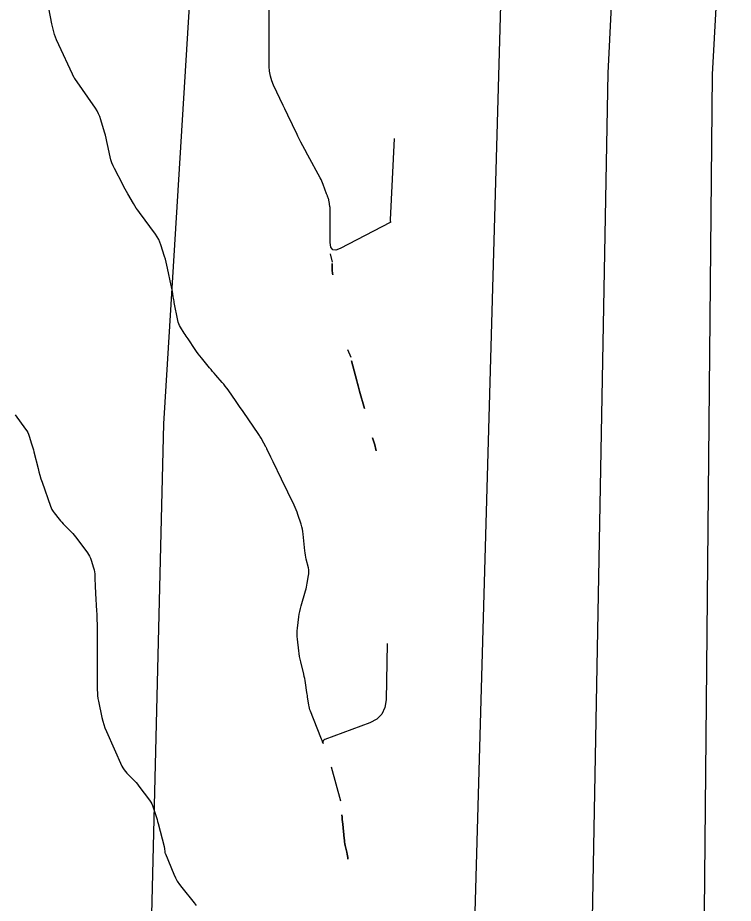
# Model space of a CAD drawing. Extents: x -534410 to -534262, y -1190162 to -1189584.
# Drawn here: x -534347.57 to -534324.46, y -1189673.55 to -1189644.95 of the extents above; entities that cross this region are included whole.
import ezdxf

# ---------------------------------------------------------------- set-up
doc = ezdxf.new("R2010")
doc.units = 0
for name, color, linetype in [('30', 7, 'Continuous'), ('31', 7, 'Continuous'), ('Hranice parcel', 7, 'Continuous')]:
    doc.layers.add(name, color=color, linetype=linetype)

msp = doc.modelspace()

# ---------------------------------------------------------------- linework, layer by layer
at = {"layer": '30'}
for points in [[(-534335.407, -1189648.852), (-534335.543, -1189651.483), (-534335.543, -1189651.491), (-534335.543, -1189651.499), (-534335.541, -1189651.507), (-534335.539, -1189651.515), (-534335.529, -1189651.545), (-534335.528, -1189651.553), (-534335.529, -1189651.559), (-534335.533, -1189651.564), (-534335.539, -1189651.568), (-534337.152, -1189652.409), (-534337.294, -1189652.46), (-534337.396, -1189652.444), (-534337.457, -1189652.362), (-534337.477, -1189652.212), (-534337.477, -1189651.178), (-534337.478, -1189651.144), (-534337.48, -1189651.111), (-534337.483, -1189651.077), (-534337.488, -1189651.044), (-534337.513, -1189650.888), (-534337.517, -1189650.866), (-534337.522, -1189650.845), (-534337.527, -1189650.824), (-534337.534, -1189650.803), (-534337.562, -1189650.72), (-534337.57, -1189650.699), (-534337.577, -1189650.678), (-534337.584, -1189650.657), (-534337.592, -1189650.637), (-534337.701, -1189650.339), (-534337.723, -1189650.283), (-534337.747, -1189650.228), (-534337.773, -1189650.173), (-534337.8, -1189650.12), (-534338.195, -1189649.389), (-534338.293, -1189649.208), (-534338.424, -1189648.966), (-534338.456, -1189648.905), (-534338.487, -1189648.844), (-534338.518, -1189648.782), (-534338.548, -1189648.72), (-534338.844, -1189648.102), (-534338.945, -1189647.889), (-534338.995, -1189647.783), (-534339.306, -1189647.132), (-534339.366, -1189646.986), (-534339.409, -1189646.837), (-534339.435, -1189646.683), (-534339.444, -1189646.526), (-534339.444, -1189642.9)], [(-534337.477, -1189652.579), (-534337.415, -1189652.845)], [(-534336.924, -1189655.663), (-534336.815, -1189655.916)], [(-534347.657, -1189657.774), (-534347.317, -1189658.234), (-534347.28, -1189658.288), (-534347.248, -1189658.345), (-534347.221, -1189658.404), (-534347.199, -1189658.466), (-534347.121, -1189658.718), (-534347.101, -1189658.782), (-534347.083, -1189658.845), (-534347.065, -1189658.909), (-534347.049, -1189658.973), (-534346.913, -1189659.509), (-534346.884, -1189659.62), (-534346.852, -1189659.73), (-534346.818, -1189659.839), (-534346.782, -1189659.947), (-534346.515, -1189660.722), (-534346.492, -1189660.782), (-534346.463, -1189660.839), (-534346.43, -1189660.894), (-534346.392, -1189660.946), (-534346.229, -1189661.148), (-534346.188, -1189661.198), (-534346.146, -1189661.247), (-534346.102, -1189661.295), (-534346.057, -1189661.342), (-534345.844, -1189661.557), (-534345.795, -1189661.609), (-534345.747, -1189661.662), (-534345.701, -1189661.718), (-534345.657, -1189661.775), (-534345.317, -1189662.234), (-534345.28, -1189662.288), (-534345.248, -1189662.345), (-534345.221, -1189662.404), (-534345.199, -1189662.466), (-534345.12, -1189662.718), (-534345.103, -1189662.782), (-534345.09, -1189662.846), (-534345.081, -1189662.911), (-534345.077, -1189662.977), (-534345.064, -1189663.38), (-534345.061, -1189663.455), (-534345.058, -1189663.529), (-534345.054, -1189663.603), (-534345.049, -1189663.677), (-534345.031, -1189663.974), (-534345.026, -1189664.049), (-534345.023, -1189664.123), (-534345.019, -1189664.197), (-534345.017, -1189664.271), (-534345.005, -1189664.664), (-534345.002, -1189664.754), (-534345.001, -1189664.845), (-534345, -1189664.935), (-534344.999, -1189665.025), (-534344.999, -1189666.659), (-534344.997, -1189666.751), (-534344.99, -1189666.844), (-534344.978, -1189666.935), (-534344.962, -1189667.027), (-534344.854, -1189667.548), (-534344.826, -1189667.664), (-534344.793, -1189667.778), (-534344.753, -1189667.89), (-534344.707, -1189668.001), (-534344.205, -1189669.118), (-534344.173, -1189669.181), (-534344.136, -1189669.24), (-534344.093, -1189669.296), (-534344.045, -1189669.348), (-534343.844, -1189669.55), (-534343.794, -1189669.601), (-534343.747, -1189669.654), (-534343.701, -1189669.709), (-534343.658, -1189669.765), (-534343.312, -1189670.225), (-534343.274, -1189670.28), (-534343.241, -1189670.338), (-534343.213, -1189670.398), (-534343.191, -1189670.461), (-534343.109, -1189670.717), (-534343.089, -1189670.781), (-534343.07, -1189670.845), (-534343.052, -1189670.91), (-534343.035, -1189670.974), (-534342.841, -1189671.717), (-534342.837, -1189671.737), (-534342.833, -1189671.757), (-534342.83, -1189671.777), (-534342.827, -1189671.797), (-534342.82, -1189671.878), (-534342.818, -1189671.898), (-534342.814, -1189671.917), (-534342.808, -1189671.937), (-534342.801, -1189671.955), (-534342.527, -1189672.613), (-534342.475, -1189672.726), (-534342.415, -1189672.835), (-534342.348, -1189672.94), (-534342.273, -1189673.04), (-534341.873, -1189673.538), (-534341.809, -1189673.62)]]:
    msp.add_lwpolyline(points, dxfattribs=at)
for points in [[(-534337.412, -1189653.093), (-534337.411, -1189653.135), (-534337.408, -1189653.176), (-534337.403, -1189653.217), (-534337.396, -1189653.258), (-534337.403, -1189653.217), (-534337.408, -1189653.176), (-534337.411, -1189653.135), (-534337.412, -1189653.093), (-534337.414, -1189652.886)], [(-534336.62, -1189656.681), (-534336.598, -1189656.762), (-534336.577, -1189656.844), (-534336.555, -1189656.926), (-534336.532, -1189657.007), (-534336.371, -1189657.577), (-534336.532, -1189657.007), (-534336.555, -1189656.926), (-534336.577, -1189656.844), (-534336.598, -1189656.762), (-534336.62, -1189656.681), (-534336.785, -1189656.032)], [(-534336.04, -1189658.75), (-534336.027, -1189658.797), (-534336.015, -1189658.845), (-534336.002, -1189658.892), (-534335.99, -1189658.94), (-534336.002, -1189658.892), (-534336.015, -1189658.845), (-534336.027, -1189658.797), (-534336.04, -1189658.75), (-534336.107, -1189658.515)]]:
    msp.add_lwpolyline(points, close=True, dxfattribs=at)
at = {"layer": '31'}
for points in [[(-534335.634, -1189665.164), (-534335.672, -1189666.979), (-534335.71, -1189667.232), (-534335.81, -1189667.439), (-534335.973, -1189667.602), (-534336.199, -1189667.72), (-534337.646, -1189668.258), (-534337.686, -1189668.28), (-534337.708, -1189668.309), (-534337.713, -1189668.345), (-534337.7, -1189668.389), (-534337.721, -1189668.341), (-534337.742, -1189668.294), (-534337.762, -1189668.246), (-534337.781, -1189668.198), (-534338.113, -1189667.348), (-534338.13, -1189667.299), (-534338.145, -1189667.25), (-534338.157, -1189667.2), (-534338.167, -1189667.15), (-534338.2, -1189666.946), (-534338.208, -1189666.895), (-534338.216, -1189666.844), (-534338.224, -1189666.793), (-534338.231, -1189666.742), (-534338.276, -1189666.43), (-534338.287, -1189666.361), (-534338.3, -1189666.292), (-534338.314, -1189666.224), (-534338.33, -1189666.156), (-534338.431, -1189665.756), (-534338.452, -1189665.666), (-534338.47, -1189665.576), (-534338.484, -1189665.485), (-534338.496, -1189665.394), (-534338.537, -1189665.025), (-534338.545, -1189664.935), (-534338.547, -1189664.845), (-534338.543, -1189664.754), (-534338.535, -1189664.664), (-534338.489, -1189664.302), (-534338.476, -1189664.212), (-534338.459, -1189664.123), (-534338.439, -1189664.035), (-534338.415, -1189663.947), (-534338.274, -1189663.461), (-534338.257, -1189663.4), (-534338.242, -1189663.339), (-534338.229, -1189663.278), (-534338.218, -1189663.216), (-534338.176, -1189662.968), (-534338.168, -1189662.907), (-534338.167, -1189662.845), (-534338.172, -1189662.783), (-534338.183, -1189662.722), (-534338.249, -1189662.441), (-534338.264, -1189662.374), (-534338.276, -1189662.306), (-534338.286, -1189662.238), (-534338.294, -1189662.17), (-534338.348, -1189661.629), (-534338.358, -1189661.548), (-534338.373, -1189661.468), (-534338.392, -1189661.389), (-534338.416, -1189661.31), (-534338.52, -1189661), (-534338.547, -1189660.923), (-534338.577, -1189660.846), (-534338.609, -1189660.771), (-534338.643, -1189660.697), (-534339.049, -1189659.857), (-534339.322, -1189659.292), (-534339.394, -1189659.143), (-534339.521, -1189658.879), (-534339.529, -1189658.862), (-534339.538, -1189658.845), (-534339.547, -1189658.828), (-534339.556, -1189658.811), (-534339.619, -1189658.695), (-534339.71, -1189658.53), (-534339.727, -1189658.5), (-534339.745, -1189658.47), (-534339.763, -1189658.441), (-534339.782, -1189658.412), (-534340.291, -1189657.672), (-534340.405, -1189657.507), (-534340.519, -1189657.341), (-534340.772, -1189656.973), (-534340.817, -1189656.91), (-534340.865, -1189656.847), (-534340.913, -1189656.787), (-534340.964, -1189656.727), (-534341.171, -1189656.493), (-534341.223, -1189656.435), (-534341.274, -1189656.375), (-534341.324, -1189656.316), (-534341.374, -1189656.256), (-534341.633, -1189655.941), (-534341.687, -1189655.873), (-534341.74, -1189655.804), (-534341.791, -1189655.734), (-534341.84, -1189655.663), (-534342.067, -1189655.327), (-534342.099, -1189655.28), (-534342.13, -1189655.232), (-534342.161, -1189655.184), (-534342.192, -1189655.135), (-534342.314, -1189654.941), (-534342.342, -1189654.892), (-534342.365, -1189654.841), (-534342.384, -1189654.787), (-534342.397, -1189654.732), (-534342.512, -1189654.149), (-534342.52, -1189654.103), (-534342.529, -1189654.058), (-534342.537, -1189654.012), (-534342.545, -1189653.967), (-534342.576, -1189653.785), (-534342.584, -1189653.739), (-534342.593, -1189653.693), (-534342.602, -1189653.648), (-534342.611, -1189653.603), (-534342.73, -1189653.035), (-534342.751, -1189652.94), (-534342.774, -1189652.846), (-534342.8, -1189652.752), (-534342.827, -1189652.659), (-534342.943, -1189652.288), (-534342.975, -1189652.197), (-534343.015, -1189652.109), (-534343.062, -1189652.026), (-534343.116, -1189651.946), (-534343.638, -1189651.241), (-534343.69, -1189651.17), (-534343.739, -1189651.097), (-534343.786, -1189651.023), (-534343.832, -1189650.947), (-534344.009, -1189650.643), (-534344.053, -1189650.566), (-534344.096, -1189650.489), (-534344.138, -1189650.412), (-534344.179, -1189650.334), (-534344.447, -1189649.823), (-534344.491, -1189649.732), (-534344.528, -1189649.638), (-534344.559, -1189649.542), (-534344.583, -1189649.443), (-534344.666, -1189649.044), (-534344.687, -1189648.945), (-534344.711, -1189648.846), (-534344.737, -1189648.747), (-534344.765, -1189648.649), (-534344.885, -1189648.245), (-534344.918, -1189648.147), (-534344.959, -1189648.052), (-534345.007, -1189647.961), (-534345.062, -1189647.874), (-534345.728, -1189646.915), (-534345.735, -1189646.904), (-534345.742, -1189646.892), (-534345.749, -1189646.881), (-534345.755, -1189646.869), (-534345.779, -1189646.82), (-534345.785, -1189646.808), (-534345.791, -1189646.796), (-534345.797, -1189646.784), (-534345.803, -1189646.772), (-534346.247, -1189645.825), (-534346.318, -1189645.661), (-534346.378, -1189645.494), (-534346.427, -1189645.323), (-534346.466, -1189645.149), (-534346.704, -1189643.898)], [(-534337.447, -1189669.141), (-534337.143, -1189670.244)]]:
    msp.add_lwpolyline(points, dxfattribs=at)
for points in [[(-534336.928, -1189671.96), (-534336.94, -1189671.905), (-534336.991, -1189671.683), (-534337.002, -1189671.627), (-534337.013, -1189671.571), (-534337.021, -1189671.515), (-534337.028, -1189671.458), (-534337.074, -1189670.994), (-534337.082, -1189670.919), (-534337.089, -1189670.844), (-534337.096, -1189670.769), (-534337.103, -1189670.694), (-534337.096, -1189670.769), (-534337.089, -1189670.844), (-534337.082, -1189670.919), (-534337.074, -1189670.994), (-534337.028, -1189671.458), (-534337.021, -1189671.515), (-534337.013, -1189671.571), (-534337.002, -1189671.627), (-534336.991, -1189671.683), (-534336.94, -1189671.905), (-534336.928, -1189671.96), (-534336.918, -1189672.016)], [(-534336.911, -1189672.073), (-534336.906, -1189672.129), (-534336.911, -1189672.073), (-534336.918, -1189672.016)]]:
    msp.add_lwpolyline(points, close=True, dxfattribs=at)
at = {"layer": 'Hranice parcel'}
for points in [[(-534347.07, -1189935.15), (-534347.12, -1189900.1), (-534346.3, -1189826.77), (-534344.77, -1189736.43), (-534342.85, -1189658.07), (-534338.334, -1189584.47)], [(-534338.84, -1189942.48), (-534336.49, -1189881.83), (-534334.78, -1189743.85), (-534331.691, -1189634.648)], [(-534334.89, -1189942.46), (-534332.03, -1189880.06), (-534330.32, -1189744.92), (-534328.5, -1189646.74), (-534327.899, -1189634.546)], [(-534330.63, -1189942.43), (-534326.4, -1189862.47), (-534326.07, -1189744.82), (-534325.13, -1189646.79), (-534324.459, -1189634.648)]]:
    msp.add_lwpolyline(points, dxfattribs=at)

doc.saveas('drawing.dxf')
